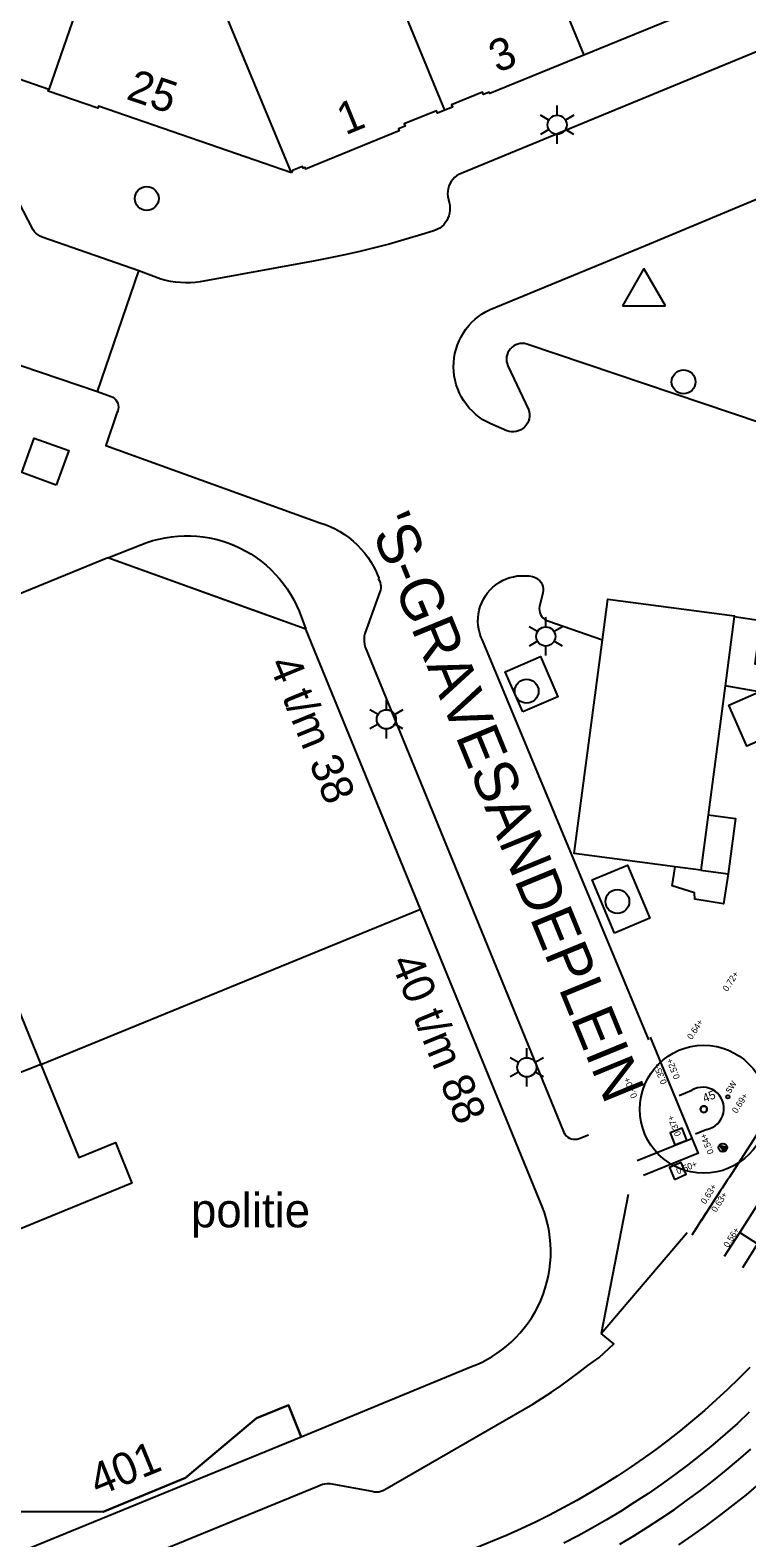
# Model space of a CAD drawing. Extents: x 122462 to 123306, y 485548 to 486417.
# Drawn here: x 122810 to 122843.6, y 485753.4 to 485824.2 of the extents above; entities that cross this region are included whole.
import ezdxf

# ---------------------------------------------------------------- set-up
doc = ezdxf.new("R2010")
doc.units = 0
for name, color, linetype in [('B-WE-AL-T25', 7, 'Continuous'), ('B-WE-GR-BOOM-S', 7, 'Continuous'), ('B-WE-GR-BOOM_BOOMDIAMETER', 7, 'Continuous'), ('B-WE-IE-MEUBILAIR_WEGMEUBILAIR-S', 7, 'Continuous'), ('B-WE-KL-ET_LS_OV_LICHTMAST-S', 7, 'Continuous'), ('B-WE-OG-HOOGTEPUNT-S', 7, 'Continuous'), ('B-WE-RI-HWA_RIOOLPUT-S', 7, 'Continuous'), ('B-WE-VH-KANTOPSLUITING_ELEMENT_INRIT-S', 7, 'Continuous'), ('B-WE-VH-KANTOPSLUITING_TROTTOIRBAND_130 150-G', 7, 'Continuous'), ('B-WE-VH-KANTOPSLUITING_TROTTOIRBAND_180 200-G', 7, 'Continuous'), ('B-WE-VH-KANTOPSLUITING_TROTTOIRBAND_NATUURSTEEN_150-G', 7, 'Continuous'), ('B-WE-VH-KANTVERHARDING_EIND_VERHARDING-G', 7, 'Continuous'), ('Level 1', 7, 'Continuous'), ('Level 10', 7, 'Continuous'), ('Level 17', 7, 'Continuous'), ('Level 19', 7, 'Continuous'), ('Level 2', 7, 'Continuous'), ('Level 30', 7, 'Continuous'), ('Level 31', 7, 'Continuous'), ('Level 37', 7, 'Continuous'), ('Level 4', 7, 'Continuous'), ('Level 42', 7, 'Continuous'), ('Level 50', 7, 'Continuous'), ('Level 51', 7, 'Continuous'), ('Level 53', 7, 'Continuous'), ('Level 58', 7, 'Continuous'), ('Level 59', 7, 'Continuous'), ('Level 62', 7, 'Continuous')]:
    doc.layers.add(name, color=color, linetype=linetype)

msp = doc.modelspace()

# ---------------------------------------------------------------- linework, layer by layer
at = {"layer": 'B-WE-GR-BOOM-S'}
for radius in [3, 0.15]:
    msp.add_circle((122841.608, 485773.552), radius, dxfattribs=at)
for start, end in [(0, 180), (180, 0)]:
    msp.add_arc((122841.608, 485773.552), 0.15, start, end, dxfattribs=at)
at = {"layer": 'B-WE-IE-MEUBILAIR_WEGMEUBILAIR-S'}
msp.add_lwpolyline([(122842.687, 485771.785), (122842.551, 485771.572), (122842.347, 485771.852), (122842.649, 485771.796), (122842.549, 485771.639), (122842.419, 485771.807), (122842.584, 485771.768), (122842.547, 485771.71), (122842.52, 485771.742), (122842.478, 485771.77)], dxfattribs=at)
msp.add_circle((122842.503, 485771.753), 0.2, dxfattribs=at)
at = {"layer": 'B-WE-KL-ET_LS_OV_LICHTMAST-S'}
msp.add_circle((122842.742, 485774.133), 0.08, dxfattribs=at)
at = {"layer": 'B-WE-RI-HWA_RIOOLPUT-S'}
for points in [[(122840.255, 485771.884), (122840.811, 485772.108), (122840.587, 485772.664), (122840.031, 485772.44)], [(122840.233, 485770.264), (122840.783, 485770.506), (122840.541, 485771.056), (122839.991, 485770.814)]]:
    msp.add_lwpolyline(points, close=True, dxfattribs=at)
at = {"layer": 'B-WE-VH-KANTOPSLUITING_ELEMENT_INRIT-S'}
for points in [[(122838.487, 485771.152), (122841.072, 485772.195)], [(122841.367, 485771.496), (122838.771, 485770.449)], [(122842.582, 485766.659), (122843.295, 485767.772), (122844.137, 485767.233), (122843.426, 485766.12)]]:
    msp.add_lwpolyline(points, dxfattribs=at)
at = {"layer": 'B-WE-VH-KANTOPSLUITING_TROTTOIRBAND_130 150-G'}
msp.add_lwpolyline([(122859.545, 485796.675), (122857.941, 485794.118), (122851.457, 485783.939), (122846.068, 485775.456), (122843.914, 485772.069), (122842.809, 485770.365)], dxfattribs=at)
at = {"layer": 'B-WE-VH-KANTOPSLUITING_TROTTOIRBAND_180 200-G'}
for points in [[(122841.363, 485771.483), (122839.107, 485776.926)], [(122841.363, 485771.483), (122839.613, 485775.706)]]:
    msp.add_lwpolyline(points, dxfattribs=at)
at = {"layer": 'B-WE-VH-KANTOPSLUITING_TROTTOIRBAND_NATUURSTEEN_150-G'}
for points in [[(122859.545, 485796.675), (122857.941, 485794.118), (122851.457, 485783.939), (122846.068, 485775.456), (122843.914, 485772.069), (122842.809, 485770.365)], [(122843.305, 485767.77), (122846.914, 485773.426), (122850.68, 485779.38), (122854.452, 485785.317), (122859.842, 485793.813), (122860.927, 485795.506)]]:
    msp.add_lwpolyline(points, dxfattribs=at)
for end in [147.47993, 147.41213]:
    msp.add_arc((123007.356, 485661.606), 197.241, 146.53695, end, dxfattribs=at)
at = {"layer": 'B-WE-VH-KANTVERHARDING_EIND_VERHARDING-G'}
for points in [[(122840.447, 485774.198), (122841.042, 485774.445)], [(122841.753, 485772.604), (122841.216, 485772.377)]]:
    msp.add_lwpolyline(points, dxfattribs=at)
msp.add_arc((122841.551, 485773.584), 1, 281.62509, 120.60835, dxfattribs=at)
at = {"layer": 'Level 1'}
msp.add_line((122810.87, 485821.388), (122805.214, 485823.321), dxfattribs=at)
for points in [[(122842.502, 485825.912), (122840.32, 485824.959), (122840.389, 485824.795), (122835.976, 485822.993)], [(122835.976, 485822.993), (122831.564, 485821.191), (122831.537, 485821.257), (122831.272, 485821.15), (122831.228, 485821.259), (122829.764, 485820.669), (122829.808, 485820.559), (122829.456, 485820.417)], [(122822.249, 485817.469), (122813.192, 485820.594), (122813.16, 485820.499), (122810.84, 485821.299), (122810.87, 485821.388)], [(122829.456, 485820.417), (122829.105, 485820.275), (122829.061, 485820.385), (122827.54, 485819.771), (122827.584, 485819.662), (122827.278, 485819.538), (122827.314, 485819.45), (122822.917, 485817.65), (122822.889, 485817.719), (122822.801, 485817.685), (122822.768, 485817.769), (122822.303, 485817.588), (122822.249, 485817.469)], [(122828.305, 485782.943), (122822.924, 485796.069), (122820.089, 485797.088), (122813.635, 485799.409), (122802.643, 485794.923), (122802.691, 485794.803), (122802.566, 485794.755)], [(122806.157, 485785.936), (122806.263, 485785.979), (122810.491, 485775.651)], [(122808.834, 485754.691), (122813.411, 485754.674), (122817.279, 485756.257), (122820.618, 485759.055), (122822.117, 485759.669), (122822.715, 485758.194), (122830.711, 485761.48), (122830.962, 485761.583), (122831.208, 485761.697), (122831.448, 485761.823), (122831.682, 485761.959), (122831.91, 485762.107), (122832.13, 485762.265), (122832.342, 485762.434), (122832.569, 485762.632), (122832.785, 485762.843), (122832.99, 485763.064), (122833.183, 485763.296), (122833.364, 485763.537), (122833.532, 485763.788), (122833.686, 485764.047), (122833.827, 485764.314), (122833.954, 485764.587), (122834.066, 485764.867), (122834.163, 485765.153), (122834.246, 485765.443), (122834.313, 485765.737), (122834.364, 485766.034), (122834.4, 485766.333), (122834.421, 485766.634), (122834.426, 485766.936), (122834.414, 485767.237), (122834.388, 485767.537), (122834.345, 485767.836), (122834.287, 485768.132), (122834.214, 485768.424), (122834.125, 485768.713), (122834.022, 485768.996), (122828.305, 485782.943)], [(122810.491, 485775.651), (122812.275, 485771.292), (122813.986, 485771.992), (122814.766, 485770.085), (122802.993, 485765.266)]]:
    msp.add_lwpolyline(points, dxfattribs=at)
at = {"layer": 'Level 10'}
for points in [[(122822.924, 485796.069), (122813.635, 485799.409), (122815.183, 485800.025), (122815.462, 485800.131), (122815.746, 485800.222), (122816.035, 485800.298), (122816.327, 485800.358), (122816.622, 485800.404), (122816.919, 485800.434), (122817.217, 485800.448), (122817.515, 485800.447), (122817.813, 485800.43), (122818.11, 485800.397), (122818.404, 485800.349), (122818.696, 485800.286), (122818.984, 485800.208), (122819.267, 485800.114), (122819.546, 485800.006), (122819.818, 485799.884), (122820.083, 485799.747), (122820.341, 485799.597), (122820.59, 485799.433), (122820.831, 485799.257), (122821.062, 485799.068), (122821.283, 485798.867), (122821.493, 485798.655), (122821.692, 485798.433), (122821.879, 485798.2), (122822.053, 485797.958), (122822.214, 485797.707), (122822.362, 485797.448), (122822.497, 485797.181), (122822.617, 485796.908), (122822.924, 485796.069)], [(122806.909, 485751.737), (122822.715, 485758.194), (122822.117, 485759.669), (122820.618, 485759.055), (122817.279, 485756.257), (122813.411, 485754.674), (122808.834, 485754.691), (122808.216, 485756.2), (122806.921, 485755.669), (122802.993, 485765.266), (122801.256, 485764.555), (122802.089, 485762.509), (122802.442, 485762.653), (122806.909, 485751.737)]]:
    msp.add_lwpolyline(points, dxfattribs=at)
at = {"layer": 'Level 17'}
for p, q in [((122813.15, 485807.215), (122815.094, 485812.88)), ((122836.794, 485763.04), (122840.829, 485767.778))]:
    msp.add_line(p, q, dxfattribs=at)
for points in [[(122863.508, 485831.166), (122830.218, 485817.444), (122830.107, 485817.392), (122830.004, 485817.327), (122829.909, 485817.25), (122829.824, 485817.162), (122829.75, 485817.064), (122829.689, 485816.958), (122829.641, 485816.845), (122829.608, 485816.728), (122829.588, 485816.607), (122829.584, 485816.485), (122829.594, 485816.363), (122829.652, 485816.082), (122829.68, 485815.959), (122829.693, 485815.834), (122829.691, 485815.708), (122829.675, 485815.583), (122829.645, 485815.461), (122829.601, 485815.343), (122829.543, 485815.231), (122829.473, 485815.127), (122829.398, 485815.036), (122829.312, 485814.955), (122829.218, 485814.884), (122829.116, 485814.825), (122829.008, 485814.779), (122828.895, 485814.745), (122828.215, 485814.528), (122827.532, 485814.324), (122826.845, 485814.131), (122826.155, 485813.95), (122825.462, 485813.781), (122824.766, 485813.625)], [(122845.695, 485805.257), (122833.301, 485809.441), (122833.198, 485809.464), (122833.092, 485809.472), (122832.987, 485809.465), (122832.883, 485809.443), (122832.784, 485809.406), (122832.691, 485809.356), (122832.606, 485809.293), (122832.53, 485809.218), (122832.467, 485809.134), (122832.415, 485809.041), (122832.378, 485808.942), (122832.355, 485808.839), (122832.347, 485808.733), (122832.354, 485808.628), (122832.376, 485808.524), (122832.413, 485808.425), (122833.381, 485806.375), (122833.412, 485806.268), (122833.427, 485806.157), (122833.427, 485806.045), (122833.41, 485805.935), (122833.378, 485805.828), (122833.331, 485805.726), (122833.27, 485805.632), (122833.197, 485805.548), (122833.112, 485805.476), (122833.017, 485805.416), (122832.915, 485805.37), (122832.808, 485805.339), (122832.697, 485805.324), (122832.586, 485805.324), (122832.475, 485805.341), (122832.368, 485805.373), (122831.616, 485805.697), (122831.426, 485805.789), (122831.244, 485805.895), (122831.069, 485806.014), (122830.903, 485806.144), (122830.748, 485806.287), (122830.602, 485806.44), (122830.468, 485806.603), (122830.346, 485806.775), (122830.237, 485806.955), (122830.141, 485807.143), (122830.058, 485807.337), (122829.99, 485807.537), (122829.936, 485807.741), (122829.897, 485807.948), (122829.873, 485808.158), (122829.864, 485808.369), (122829.87, 485808.58), (122829.891, 485808.79), (122829.927, 485808.998), (122829.978, 485809.202), (122830.043, 485809.403), (122830.123, 485809.599), (122830.216, 485809.788), (122830.323, 485809.97), (122830.443, 485810.144), (122830.574, 485810.309), (122830.717, 485810.464), (122830.871, 485810.608), (122831.035, 485810.741), (122831.208, 485810.863), (122831.389, 485810.971), (122831.577, 485811.066), (122838.868, 485814.068), (122853.333, 485820.096)], [(122815.094, 485812.88), (122810.552, 485814.455), (122810.452, 485814.502), (122810.358, 485814.561), (122810.272, 485814.631), (122810.197, 485814.712), (122810.132, 485814.802), (122809.205, 485816.583)], [(122824.766, 485813.625), (122824.067, 485813.48), (122823.366, 485813.348), (122817.971, 485812.362), (122817.74, 485812.333), (122817.507, 485812.317), (122817.274, 485812.313), (122817.041, 485812.322), (122816.809, 485812.343), (122816.578, 485812.377), (122816.35, 485812.423), (122816.124, 485812.482), (122815.094, 485812.88)], [(122806.859, 485809.337), (122813.15, 485807.215)], [(122813.15, 485807.215), (122813.785, 485806.985), (122813.867, 485806.944), (122813.942, 485806.889), (122814.006, 485806.823), (122814.058, 485806.747), (122814.096, 485806.663), (122814.119, 485806.574), (122814.128, 485806.482), (122814.12, 485806.39), (122814.097, 485806.301), (122814.059, 485806.217), (122813.542, 485804.677), (122823.59, 485801.056), (122823.833, 485800.976), (122824.071, 485800.88), (122824.303, 485800.771), (122824.527, 485800.648), (122824.744, 485800.512), (122824.952, 485800.362), (122825.151, 485800.201), (122825.339, 485800.027), (122825.517, 485799.843), (122825.683, 485799.648), (122825.837, 485799.443), (122825.979, 485799.23), (122826.107, 485799.008), (122826.196, 485798.834), (122826.276, 485798.657), (122826.348, 485798.476), (122826.337, 485798.411), (122826.381, 485798.335), (122826.413, 485798.253), (122826.435, 485798.167), (122826.444, 485798.08), (122826.442, 485797.992), (122826.428, 485797.905), (122826.402, 485797.821), (122825.702, 485795.867), (122825.674, 485795.741), (122825.661, 485795.613), (122825.664, 485795.484), (122825.684, 485795.356), (122825.718, 485795.232), (122835.006, 485772.546), (122835.04, 485772.459), (122835.088, 485772.378), (122835.149, 485772.307), (122835.221, 485772.246), (122835.302, 485772.199), (122835.389, 485772.165), (122835.481, 485772.146), (122835.575, 485772.143), (122835.668, 485772.155), (122835.758, 485772.182), (122836.189, 485772.354)], [(122839.031, 485776.806), (122831.217, 485795.546), (122831.145, 485795.713), (122831.088, 485795.886), (122831.046, 485796.062), (122831.019, 485796.242), (122831.008, 485796.424), (122831.012, 485796.606), (122831.032, 485796.786), (122831.067, 485796.965), (122831.118, 485797.139), (122831.183, 485797.309), (122831.263, 485797.472), (122831.356, 485797.628), (122831.462, 485797.776), (122831.581, 485797.914), (122831.711, 485798.041), (122831.851, 485798.156), (122832.001, 485798.259), (122832.159, 485798.349), (122832.325, 485798.425), (122832.496, 485798.486), (122832.672, 485798.532), (122832.851, 485798.564), (122833.032, 485798.579), (122833.214, 485798.579), (122833.395, 485798.564), (122833.574, 485798.533), (122833.669, 485798.504), (122833.758, 485798.461), (122833.839, 485798.404), (122833.91, 485798.335), (122833.969, 485798.255), (122834.015, 485798.168), (122834.047, 485798.074), (122834.063, 485797.976), (122834.064, 485797.877), (122834.049, 485797.779), (122833.896, 485797.126), (122833.887, 485797.032), (122833.893, 485796.938), (122833.914, 485796.846), (122833.949, 485796.759), (122833.997, 485796.677), (122834.057, 485796.605), (122834.127, 485796.542), (122834.207, 485796.492), (122834.293, 485796.454), (122836.851, 485795.573)], [(122833.109, 485792.185), (122832.291, 485794.072), (122833.943, 485794.788), (122834.761, 485792.901), (122833.109, 485792.185)], [(122845.061, 485793.332), (122845.844, 485791.553), (122843.629, 485790.578), (122842.783, 485792.5), (122844.213, 485793.13)], [(122837.42, 485781.813), (122836.368, 485784.305), (122838.027, 485785.006), (122839.079, 485782.514), (122837.42, 485781.813)], [(122838.053, 485769.55), (122836.794, 485763.04)], [(122773.074, 485735.252), (122823.498, 485755.875), (122823.602, 485755.923), (122823.711, 485755.96), (122823.822, 485755.985), (122823.936, 485755.997), (122824.051, 485755.997), (122826.045, 485755.631), (122826.146, 485755.61), (122826.248, 485755.604), (122826.351, 485755.612), (122826.451, 485755.634), (122826.547, 485755.669), (122826.638, 485755.718), (122833.578, 485759.723), (122834.018, 485760), (122834.452, 485760.286), (122834.891, 485760.586), (122835.323, 485760.895), (122835.749, 485761.212), (122836.169, 485761.538), (122836.696, 485761.905), (122837.378, 485762.545), (122836.794, 485763.04)]]:
    msp.add_lwpolyline(points, dxfattribs=at)
at = {"layer": 'Level 19'}
msp.add_line((122810.491, 485775.651), (122804.216, 485773.187), dxfattribs=at)
at = {"layer": 'Level 2'}
for p, q in [((122843.039, 485796.664), (122842.609, 485793.405)), ((122842.609, 485793.405), (122841.81, 485787.355)), ((122841.81, 485787.355), (122841.469, 485784.765)), ((122841.469, 485784.765), (122840.258, 485784.925))]:
    msp.add_line(p, q, dxfattribs=at)
for points in [[(122836.851, 485795.573), (122837.102, 485797.477), (122843.043, 485796.693), (122843.039, 485796.664)], [(122840.258, 485784.925), (122835.528, 485785.549), (122836.851, 485795.573)]]:
    msp.add_lwpolyline(points, dxfattribs=at)
at = {"layer": 'Level 30'}
for p, q in [((122844.213, 485793.13), (122842.609, 485793.405)), ((122841.469, 485784.765), (122842.749, 485784.596))]:
    msp.add_line(p, q, dxfattribs=at)
for points in [[(122843.039, 485796.664), (122844.291, 485796.47), (122844.002, 485794.447), (122845.159, 485794.313), (122845.134, 485794.059)], [(122842.749, 485784.596), (122842.531, 485783.184), (122841.192, 485783.4), (122841.165, 485783.698), (122840.129, 485784.034), (122840.258, 485784.925)]]:
    msp.add_lwpolyline(points, dxfattribs=at)
at = {"layer": 'Level 31'}
msp.add_lwpolyline([(122841.81, 485787.355), (122843.091, 485787.186), (122842.749, 485784.596)], dxfattribs=at)
at = {"layer": 'Level 37'}
for points in [[(122843.773, 485761.444), (122843.256, 485760.924), (122842.727, 485760.414), (122842.189, 485759.916), (122841.64, 485759.428), (122841.082, 485758.952), (122840.514, 485758.487), (122839.937, 485758.034), (122839.35, 485757.593), (122838.755, 485757.164), (122838.151, 485756.747), (122837.539, 485756.343), (122836.919, 485755.951), (122836.29, 485755.572), (122835.655, 485755.205), (122835.011, 485754.852), (122834.361, 485754.512), (122833.704, 485754.185)], [(122843.744, 485759.339), (122843.184, 485758.82), (122842.613, 485758.313), (122842.032, 485757.817), (122841.44, 485757.333), (122840.839, 485756.861), (122840.229, 485756.402), (122839.609, 485755.955), (122838.981, 485755.521), (122838.343, 485755.1), (122837.697, 485754.692), (122837.043, 485754.297), (122836.381, 485753.916), (122835.712, 485753.548), (122835.035, 485753.194)], [(122848.139, 485759.839), (122847.609, 485759.255), (122847.067, 485758.681), (122846.515, 485758.118), (122845.951, 485757.566), (122845.376, 485757.025), (122844.791, 485756.495), (122844.195, 485755.978), (122843.59, 485755.472), (122842.974, 485754.978), (122842.349, 485754.496), (122841.715, 485754.027), (122841.071, 485753.571), (122840.419, 485753.127)], [(122837.665, 485753.152), (122838.317, 485753.541), (122838.962, 485753.944), (122839.598, 485754.359), (122840.227, 485754.786), (122840.846, 485755.226), (122841.457, 485755.677), (122842.059, 485756.141), (122842.652, 485756.617), (122843.235, 485757.104), (122843.809, 485757.603)], [(122833.704, 485754.185), (122833.041, 485753.872), (122832.371, 485753.572), (122831.695, 485753.286), (122749.349, 485719.414)]]:
    msp.add_lwpolyline(points, dxfattribs=at)
at = {"layer": 'Level 4'}
for p, q in [((122831.525, 485833.745), (122835.976, 485822.993)), ((122829.456, 485820.417), (122824.083, 485833.394)), ((122813.914, 485830.224), (122810.87, 485821.388)), ((122822.249, 485817.469), (122817.48, 485828.994)), ((122810.491, 485775.651), (122828.305, 485782.943))]:
    msp.add_line(p, q, dxfattribs=at)
at = {"layer": 'Level 42'}
msp.add_lwpolyline([(122811.214, 485802.827), (122809.594, 485803.412), (122810.179, 485805.032), (122811.799, 485804.447), (122811.214, 485802.827)], dxfattribs=at)
at = {"layer": 'Level 50'}
for p, q in [((122834.334, 485819.951), (122833.944, 485820.176)), ((122834.724, 485820.176), (122834.724, 485820.626)), ((122835.503, 485820.176), (122835.113, 485819.951)), ((122834.334, 485819.501), (122833.944, 485819.276)), ((122835.503, 485819.276), (122835.113, 485819.501)), ((122834.724, 485818.826), (122834.724, 485819.276)), ((122833.8, 485795.954), (122833.41, 485796.179)), ((122834.19, 485796.179), (122834.19, 485796.629)), ((122834.969, 485796.179), (122834.579, 485795.954)), ((122833.8, 485795.504), (122833.41, 485795.279)), ((122834.969, 485795.279), (122834.579, 485795.504)), ((122834.19, 485794.829), (122834.19, 485795.279)), ((122826.709, 485792.293), (122826.709, 485792.743)), ((122826.319, 485792.068), (122825.929, 485792.293)), ((122827.488, 485792.293), (122827.098, 485792.068)), ((122826.319, 485791.618), (122825.929, 485791.393)), ((122826.709, 485790.943), (122826.709, 485791.393)), ((122827.488, 485791.393), (122827.098, 485791.618)), ((122833.305, 485775.971), (122833.305, 485776.421)), ((122832.915, 485775.746), (122832.525, 485775.971)), ((122834.084, 485775.971), (122833.694, 485775.746)), ((122832.915, 485775.296), (122832.525, 485775.071)), ((122833.305, 485774.621), (122833.305, 485775.071)), ((122834.084, 485775.071), (122833.694, 485775.296))]:
    msp.add_line(p, q, dxfattribs=at)
for centre in [(122834.724, 485819.726), (122834.19, 485795.729), (122826.709, 485791.843), (122833.305, 485775.521)]:
    msp.add_circle(centre, 0.45, dxfattribs=at)
at = {"layer": 'Level 51'}
for p, q in [((122838.796, 485812.979), (122837.786, 485811.229)), ((122839.806, 485811.229), (122838.796, 485812.979)), ((122837.786, 485811.229), (122839.806, 485811.229))]:
    msp.add_line(p, q, dxfattribs=at)
at = {"layer": 'Level 53'}
for centre in [(122815.46, 485816.269), (122840.66, 485807.669), (122833.294, 485793.163), (122837.553, 485783.296)]:
    msp.add_circle(centre, 0.56, dxfattribs=at)

# ---------------------------------------------------------------- texts
at = {"layer": 'B-WE-AL-T25'}
msp.add_text('sw', height=0.36, rotation=57.5452, dxfattribs=at).set_placement((122842.847, 485774.266))
at = {"layer": 'B-WE-GR-BOOM_BOOMDIAMETER'}
msp.add_text('45', height=0.4, rotation=21.1146, dxfattribs=at).set_placement((122841.645, 485773.864))
at = {"layer": 'B-WE-OG-HOOGTEPUNT-S'}
for s, rotation, p in [('0.72+', 57.3452, (122842.719, 485779.048)), ('0.64+', 57.3452, (122841.049, 485776.792)), ('0.35+', 112.509, (122839.891, 485774.794)), ('0.52+', 112.509, (122840.501, 485775.038)), ('0.40+', 112.509, (122838.495, 485774.146)), ('0.69+', 57.5452, (122843.156, 485773.33)), ('0.37+', 112.509, (122840.555, 485772.359)), ('0.54+', 112.509, (122842.086, 485771.516)), ('0.50+', 21.9659, (122840.388, 485770.495)), ('0.63+', 57.5452, (122841.687, 485769.073)), ('0.63+', 57.5452, (122842.185, 485768.694)), ('0.56+', 57.4587, (122842.756, 485767.036))]:
    msp.add_text(s, height=0.3, rotation=rotation, dxfattribs=at).set_placement(p)
at = {"layer": 'Level 58'}
for s, rotation, p in [('3', 22.23552, (122831.914, 485822.144)), ('25', 341.20341, (122814.446, 485820.951)), ('1', 22.25877, (122824.783, 485819.225)), ('4 t/m 38', 292.25958, (122821.161, 485794.45)), ('40 t/m 88', 292.25958, (122826.892, 485780.471)), ('401', 22.2539, (122813.16, 485755.382))]:
    msp.add_text(s, height=1.5, rotation=rotation, dxfattribs=at).set_placement(p)
at = {"layer": 'Level 59'}
msp.add_text("'S-GRAVESANDEPLEIN", height=2, rotation=292.25891, dxfattribs=at).set_placement((122825.858, 485801.017))
at = {"layer": 'Level 62'}
msp.add_text('politie', height=1.6, dxfattribs=at).set_placement((122817.538, 485768.012))

doc.saveas('drawing.dxf')
